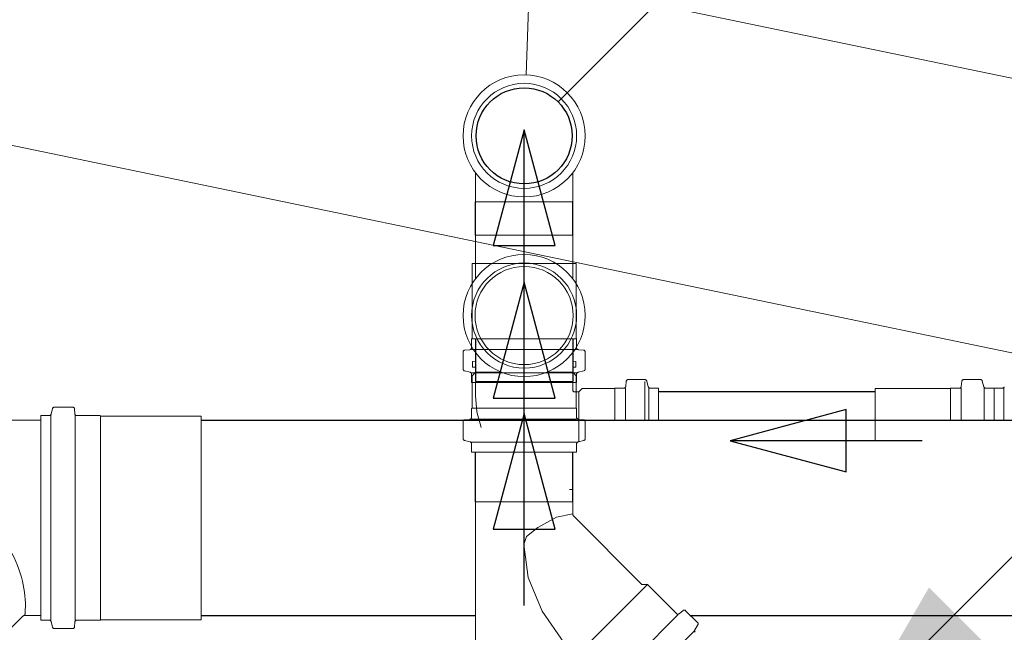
# Model space of a CAD drawing. Header units: millimetres. Extents: x 567 to 934, y -1 to 364.
# Tile 281 of 656: x 640.324 to 641.349, y 234.472 to 235.109. Entities that reach past the tile are written whole.
import ezdxf

# ---------------------------------------------------------------- set-up
doc = ezdxf.new("R2010")
doc.units = ezdxf.units.MM
doc.header["$MEASUREMENT"] = 0
doc.layers.add('ARQ FINA', color=8, linetype='Continuous')
for name, color, linetype, lineweight in [('CV-Condutos', 14, 'Continuous', 25), ('CV-Indicação coluna', 14, 'Continuous', 13), ('CV-Sentido conduto', 14, 'Continuous', 30), ('Simbolos', 14, 'Continuous', 20), ('Simbolos_int', 14, 'Continuous', 15), ('TQ-Condutos', 14, 'Continuous', 25)]:
    doc.layers.add(name, color=color, linetype=linetype, lineweight=lineweight)

msp = doc.modelspace()

# ---------------------------------------------------------------- hatches: boundary and pattern name
at = {"layer": 'CV-Condutos', "linetype": 'Continuous'}
msp.add_hatch(color=11, dxfattribs=at).paths.add_polyline_path([(641.1959, 234.3883), (641.3258, 234.4633), (641.2709, 234.5182)])

# ---------------------------------------------------------------- linework, layer by layer
at = {"layer": 'ARQ FINA', "lineweight": 5}
for p, q in [((642.0594, 234.9027), (634.8997, 236.3888)), ((692.2994, 224.4748), (634.8997, 236.3888)), ((638.9794, 235.2561), (641.7794, 234.6749))]:
    msp.add_line(p, q, dxfattribs=at)
at = {"layer": 'CV-Condutos'}
for p, q in [((640.7986, 234.8852), (640.7986, 234.9199)), ((640.9, 234.8852), (640.9, 234.9199)), ((640.7986, 234.7772), (640.7986, 234.7328)), ((640.9, 234.7772), (640.9, 234.7328)), ((641.2148, 234.7218), (640.9893, 234.7218)), ((640.7986, 234.6074), (640.7986, 234.6592)), ((640.9, 234.6074), (640.9, 234.6592))]:
    msp.add_line(p, q, dxfattribs=at)
for points in [[(640.8846, 235.0238), (641.1321, 235.2713)], [(641.4434, 234.6358), (641.1959, 234.3883)]]:
    msp.add_lwpolyline(points, dxfattribs=at)
msp.add_circle((640.8493, 234.9885), 0.05, dxfattribs=at)
at = {"layer": 'CV-Indicação coluna'}
msp.add_line((640.8649, 235.4349), (640.8515, 235.052), dxfattribs=at)
at = {"layer": 'CV-Sentido conduto'}
for p, q in [((640.8493, 234.9949), (640.8169, 234.8742)), ((640.8816, 234.8742), (640.8493, 234.9949)), ((640.8169, 234.8742), (640.8816, 234.8742)), ((640.8493, 234.8363), (640.8169, 234.7155)), ((640.8816, 234.7155), (640.8493, 234.8363)), ((640.8169, 234.7155), (640.8816, 234.7155)), ((641.1848, 234.7035), (641.064, 234.6711)), ((641.1848, 234.6388), (641.1848, 234.7035)), ((640.8493, 234.6995), (640.8169, 234.5788)), ((640.8816, 234.5788), (640.8493, 234.6995)), ((641.064, 234.6711), (641.1848, 234.6388)), ((640.8169, 234.5788), (640.8816, 234.5788))]:
    msp.add_line(p, q, dxfattribs=at)
for points in [[(640.8493, 234.7949), (640.8493, 234.9949)], [(640.8493, 234.6363), (640.8493, 234.8363)], [(640.8493, 234.4995), (640.8493, 234.6995)], [(641.264, 234.6711), (641.064, 234.6711)]]:
    msp.add_lwpolyline(points, dxfattribs=at)
at = {"layer": 'Simbolos'}
for p, q in [((640.7986, 234.9501), (640.7986, 234.9199)), ((640.9, 234.9501), (640.9, 234.9199)), ((640.7986, 234.8398), (640.7986, 234.8852)), ((640.9, 234.8398), (640.9, 234.8852)), ((640.795, 234.7776), (640.795, 234.8557)), ((640.9036, 234.7776), (640.9036, 234.8557)), ((640.7946, 234.7772), (640.795, 234.7776)), ((640.7946, 234.7678), (640.7946, 234.7772)), ((640.904, 234.7772), (640.9036, 234.7776)), ((640.904, 234.7678), (640.904, 234.7772)), ((640.7857, 234.7459), (640.7857, 234.7634)), ((640.7875, 234.7654), (640.7928, 234.7658)), ((640.7986, 234.763), (640.7986, 234.7328)), ((640.7986, 234.7423), (640.7986, 234.763)), ((640.9, 234.763), (640.9, 234.7328)), ((640.9, 234.7423), (640.9, 234.763)), ((640.9111, 234.7654), (640.9058, 234.7658)), ((640.9129, 234.7459), (640.9129, 234.7634)), ((640.7986, 234.7539), (640.7956, 234.7536)), ((640.7956, 234.7478), (640.7956, 234.7536)), ((640.9, 234.7539), (640.903, 234.7536)), ((640.903, 234.7478), (640.903, 234.7536)), ((640.7872, 234.7439), (640.7931, 234.7423)), ((640.795, 234.7387), (640.7986, 234.7423)), ((640.7986, 234.7475), (640.7956, 234.7478)), ((640.9, 234.7475), (640.903, 234.7478)), ((640.9036, 234.7387), (640.9, 234.7423)), ((640.9114, 234.7439), (640.9055, 234.7423)), ((640.7946, 234.7317), (640.7946, 234.7404)), ((640.904, 234.7317), (640.7946, 234.7317)), ((640.795, 234.7051), (640.795, 234.7387)), ((640.7986, 234.7182), (640.7986, 234.7317)), ((640.9, 234.7238), (640.9, 234.7317)), ((640.9036, 234.7051), (640.9036, 234.7387)), ((640.904, 234.7317), (640.904, 234.7404)), ((640.9556, 234.7329), (640.9551, 234.7276)), ((640.9751, 234.7347), (640.9576, 234.7347)), ((640.9751, 234.6923), (640.9751, 234.7327)), ((640.9771, 234.7332), (640.9786, 234.7273)), ((641.3051, 234.7329), (641.3046, 234.7276)), ((641.3246, 234.7347), (641.3071, 234.7347)), ((641.3265, 234.7332), (641.3281, 234.7273)), ((640.9062, 234.7218), (640.902, 234.7218)), ((640.9098, 234.7254), (640.9062, 234.7218)), ((640.9434, 234.7254), (640.9098, 234.7254)), ((640.9438, 234.7258), (640.9434, 234.7254)), ((640.9531, 234.7258), (640.9438, 234.7258)), ((640.9893, 234.7258), (640.9806, 234.7258)), ((640.9893, 234.6923), (640.9893, 234.7258)), ((641.2929, 234.7254), (641.2148, 234.7254)), ((641.2933, 234.7258), (641.2929, 234.7254)), ((641.3026, 234.7258), (641.2933, 234.7258)), ((641.3388, 234.7258), (641.3301, 234.7258)), ((641.3388, 234.6923), (641.3388, 234.7258)), ((641.3388, 234.7258), (641.3475, 234.7258)), ((641.3388, 234.7258), (641.3388, 234.6923)), ((640.3582, 234.7045), (640.3566, 234.6986)), ((640.3601, 234.706), (640.379, 234.706)), ((640.381, 234.7041), (640.3815, 234.699)), ((640.7946, 234.7047), (640.795, 234.7051)), ((640.7946, 234.6953), (640.7946, 234.7047)), ((640.904, 234.7047), (640.9036, 234.7051)), ((640.904, 234.6953), (640.904, 234.7047)), ((640.051, 234.6923), (640.3458, 234.6923)), ((640.3458, 234.4842), (640.3458, 234.6972)), ((640.3458, 234.6972), (640.3547, 234.6972)), ((640.3458, 234.4891), (640.3458, 234.6923)), ((640.3835, 234.6972), (640.4076, 234.6972)), ((640.4076, 234.6972), (640.4081, 234.6967)), ((640.4081, 234.6967), (640.5128, 234.6967)), ((640.7857, 234.6734), (640.7857, 234.6909)), ((640.7875, 234.6929), (640.7928, 234.6933)), ((640.9111, 234.6929), (640.9058, 234.6933)), ((640.9129, 234.6734), (640.9129, 234.6909)), ((640.7872, 234.6714), (640.7931, 234.6698)), ((640.9114, 234.6714), (640.9055, 234.6698)), ((640.7946, 234.6592), (640.7946, 234.6679)), ((640.904, 234.6592), (640.7946, 234.6592)), ((640.904, 234.6592), (640.904, 234.6679)), ((640.9, 234.6204), (640.8964, 234.6204)), ((640.7986, 234.4611), (640.7986, 234.6074)), ((640.7986, 234.6074), (640.9, 234.6074)), ((640.9, 234.5946), (640.9, 234.6074)), ((640.972, 234.5213), (640.9009, 234.5925)), ((640.9777, 234.5213), (640.9018, 234.4454)), ((640.9777, 234.5213), (640.972, 234.5213)), ((641.0081, 234.491), (640.9777, 234.5213)), ((640.1796, 234.3408), (640.327, 234.4882)), ((640.3291, 234.4891), (640.3458, 234.4891)), ((640.4076, 234.4842), (640.4081, 234.4847)), ((640.4081, 234.4847), (640.5128, 234.4847)), ((640.932, 234.4123), (641.0094, 234.4897)), ((641.0148, 234.4942), (641.0108, 234.4908)), ((641.0299, 234.4817), (641.0175, 234.4941)), ((640.3458, 234.4842), (640.3547, 234.4842)), ((640.3582, 234.4768), (640.3566, 234.4827)), ((640.3601, 234.4754), (640.379, 234.4754)), ((640.381, 234.4772), (640.3815, 234.4823)), ((640.3835, 234.4842), (640.4076, 234.4842)), ((641.0302, 234.4793), (641.0272, 234.474)), ((640.949, 234.3953), (641.0264, 234.4726))]:
    msp.add_line(p, q, dxfattribs=at)
for points in [[(640.7875, 234.7654), (640.7872, 234.7653), (640.7869, 234.7652), (640.7866, 234.7651), (640.7863, 234.7649), (640.7861, 234.7646), (640.7859, 234.7643), (640.7858, 234.764), (640.7857, 234.7637), (640.7857, 234.7634)], [(640.7928, 234.7659), (640.7931, 234.7659), (640.7934, 234.766), (640.7937, 234.7662), (640.7939, 234.7664), (640.7942, 234.7666), (640.7943, 234.7669), (640.7945, 234.7672), (640.7946, 234.7675), (640.7946, 234.7678)], [(640.904, 234.7678), (640.904, 234.7675), (640.9041, 234.7672), (640.9042, 234.7669), (640.9044, 234.7666), (640.9046, 234.7664), (640.9049, 234.7662), (640.9052, 234.766), (640.9055, 234.7659), (640.9058, 234.7659)], [(640.9129, 234.7634), (640.9129, 234.7637), (640.9128, 234.764), (640.9126, 234.7643), (640.9125, 234.7646), (640.9122, 234.7649), (640.912, 234.7651), (640.9117, 234.7652), (640.9114, 234.7653), (640.9111, 234.7654)], [(640.7857, 234.7459), (640.7857, 234.7456), (640.7858, 234.7453), (640.7859, 234.745), (640.786, 234.7448), (640.7862, 234.7445), (640.7864, 234.7443), (640.7866, 234.7442), (640.7869, 234.744), (640.7872, 234.7439)], [(640.7946, 234.7404), (640.7946, 234.7407), (640.7945, 234.741), (640.7944, 234.7413), (640.7942, 234.7415), (640.7941, 234.7417), (640.7939, 234.7419), (640.7936, 234.7421), (640.7934, 234.7422), (640.7931, 234.7423)], [(640.9055, 234.7423), (640.9052, 234.7422), (640.9049, 234.7421), (640.9047, 234.7419), (640.9045, 234.7417), (640.9043, 234.7415), (640.9042, 234.7413), (640.9041, 234.741), (640.904, 234.7407), (640.904, 234.7404)], [(640.9114, 234.7439), (640.9117, 234.744), (640.9119, 234.7442), (640.9122, 234.7443), (640.9124, 234.7445), (640.9125, 234.7448), (640.9127, 234.745), (640.9128, 234.7453), (640.9129, 234.7456), (640.9129, 234.7459)], [(640.9576, 234.7347), (640.9573, 234.7347), (640.957, 234.7346), (640.9566, 234.7345), (640.9564, 234.7343), (640.9561, 234.7341), (640.9559, 234.7338), (640.9558, 234.7335), (640.9557, 234.7332), (640.9556, 234.7329)], [(640.977, 234.7332), (640.977, 234.7335), (640.9768, 234.7338), (640.9766, 234.734), (640.9764, 234.7342), (640.9762, 234.7344), (640.976, 234.7345), (640.9757, 234.7346), (640.9754, 234.7347), (640.9751, 234.7347)], [(641.3071, 234.7347), (641.3068, 234.7347), (641.3064, 234.7346), (641.3061, 234.7345), (641.3059, 234.7343), (641.3056, 234.7341), (641.3054, 234.7338), (641.3052, 234.7335), (641.3051, 234.7332), (641.3051, 234.7329)], [(641.3265, 234.7332), (641.3264, 234.7335), (641.3263, 234.7338), (641.3261, 234.734), (641.3259, 234.7342), (641.3257, 234.7344), (641.3254, 234.7345), (641.3252, 234.7346), (641.3249, 234.7347), (641.3246, 234.7347)], [(640.9, 234.7238), (640.9, 234.7235), (640.9001, 234.7231), (640.9002, 234.7228), (640.9004, 234.7225), (640.9007, 234.7223), (640.901, 234.7221), (640.9013, 234.7219), (640.9016, 234.7218), (640.902, 234.7218)], [(640.9531, 234.7258), (640.9535, 234.7258), (640.9538, 234.7259), (640.9541, 234.726), (640.9544, 234.7262), (640.9546, 234.7264), (640.9548, 234.7267), (640.955, 234.727), (640.9551, 234.7273), (640.9551, 234.7276)], [(640.9786, 234.7273), (640.9787, 234.727), (640.9789, 234.7268), (640.979, 234.7265), (640.9792, 234.7263), (640.9795, 234.7261), (640.9797, 234.726), (640.98, 234.7259), (640.9803, 234.7258), (640.9806, 234.7258)], [(641.3026, 234.7258), (641.3029, 234.7258), (641.3033, 234.7259), (641.3036, 234.726), (641.3038, 234.7262), (641.3041, 234.7264), (641.3043, 234.7267), (641.3044, 234.727), (641.3046, 234.7273), (641.3046, 234.7276)], [(641.3281, 234.7273), (641.3282, 234.727), (641.3284, 234.7268), (641.3285, 234.7265), (641.3287, 234.7263), (641.329, 234.7261), (641.3292, 234.726), (641.3295, 234.7259), (641.3298, 234.7258), (641.3301, 234.7258)], [(641.3475, 234.7258), (641.3477, 234.7258), (641.348, 234.7259), (641.3483, 234.726), (641.3486, 234.7261), (641.3488, 234.7263), (641.349, 234.7265), (641.3492, 234.7268), (641.3493, 234.727), (641.3494, 234.7273)], [(640.7986, 234.7182), (640.8001, 234.7012), (640.8045, 234.6848)], [(640.3601, 234.706), (640.3598, 234.7059), (640.3596, 234.7059), (640.3593, 234.7058), (640.359, 234.7056), (640.3588, 234.7055), (640.3586, 234.7053), (640.3584, 234.705), (640.3583, 234.7048), (640.3582, 234.7045)], [(640.381, 234.7041), (640.381, 234.7045), (640.3809, 234.7048), (640.3807, 234.7051), (640.3805, 234.7053), (640.3803, 234.7055), (640.38, 234.7057), (640.3797, 234.7059), (640.3794, 234.7059), (640.379, 234.706)], [(640.3547, 234.6972), (640.355, 234.6972), (640.3553, 234.6973), (640.3555, 234.6974), (640.3558, 234.6975), (640.356, 234.6977), (640.3562, 234.6979), (640.3564, 234.6981), (640.3565, 234.6984), (640.3566, 234.6987)], [(640.3815, 234.699), (640.3815, 234.6987), (640.3816, 234.6984), (640.3818, 234.6981), (640.382, 234.6978), (640.3822, 234.6976), (640.3825, 234.6974), (640.3828, 234.6973), (640.3831, 234.6972), (640.3835, 234.6972)], [(640.7875, 234.6929), (640.7872, 234.6928), (640.7869, 234.6927), (640.7866, 234.6926), (640.7863, 234.6923), (640.7861, 234.6921), (640.7859, 234.6918), (640.7858, 234.6915), (640.7857, 234.6912), (640.7857, 234.6909)], [(640.7928, 234.6933), (640.7931, 234.6934), (640.7934, 234.6935), (640.7937, 234.6937), (640.7939, 234.6939), (640.7942, 234.6941), (640.7943, 234.6944), (640.7945, 234.6947), (640.7946, 234.695), (640.7946, 234.6953)], [(640.904, 234.6953), (640.904, 234.695), (640.9041, 234.6947), (640.9042, 234.6944), (640.9044, 234.6941), (640.9046, 234.6939), (640.9049, 234.6937), (640.9052, 234.6935), (640.9055, 234.6934), (640.9058, 234.6933)], [(640.9129, 234.6909), (640.9129, 234.6912), (640.9128, 234.6915), (640.9126, 234.6918), (640.9125, 234.6921), (640.9122, 234.6923), (640.912, 234.6926), (640.9117, 234.6927), (640.9114, 234.6928), (640.9111, 234.6929)], [(640.7857, 234.6734), (640.7857, 234.6731), (640.7858, 234.6728), (640.7859, 234.6725), (640.786, 234.6723), (640.7862, 234.672), (640.7864, 234.6718), (640.7866, 234.6717), (640.7869, 234.6715), (640.7872, 234.6714)], [(640.7946, 234.6679), (640.7946, 234.6682), (640.7945, 234.6685), (640.7944, 234.6687), (640.7942, 234.669), (640.7941, 234.6692), (640.7939, 234.6694), (640.7936, 234.6696), (640.7934, 234.6697), (640.7931, 234.6698)], [(640.9055, 234.6698), (640.9052, 234.6697), (640.9049, 234.6696), (640.9047, 234.6694), (640.9045, 234.6692), (640.9043, 234.669), (640.9042, 234.6687), (640.9041, 234.6685), (640.904, 234.6682), (640.904, 234.6679)], [(640.9114, 234.6714), (640.9117, 234.6715), (640.9119, 234.6717), (640.9122, 234.6718), (640.9124, 234.672), (640.9125, 234.6723), (640.9127, 234.6725), (640.9128, 234.6728), (640.9129, 234.6731), (640.9129, 234.6734)], [(640.9, 234.595), (640.883, 234.5915), (640.8634, 234.5807), (640.8518, 234.5712)], [(640.9, 234.5946), (640.9, 234.5944), (640.9, 234.5941), (640.9001, 234.5939), (640.9002, 234.5936), (640.9003, 234.5934), (640.9004, 234.5931), (640.9005, 234.5929), (640.9007, 234.5927), (640.9009, 234.5925)], [(640.8518, 234.5712), (640.8489, 234.5629), (640.8535, 234.5288), (640.868, 234.4937), (640.8908, 234.4611)], [(640.3268, 234.5247), (640.3257, 234.5289), (640.3244, 234.5331), (640.323, 234.5372), (640.3215, 234.5413), (640.3198, 234.5453), (640.318, 234.5493), (640.3161, 234.5532), (640.314, 234.5571), (640.3119, 234.5609)], [(640.3295, 234.4908), (640.3297, 234.4946), (640.3299, 234.4984), (640.3298, 234.5022), (640.3297, 234.506), (640.3294, 234.5097), (640.3289, 234.5135), (640.3284, 234.5173), (640.3276, 234.521), (640.3268, 234.5247)], [(641.0175, 234.4941), (641.0173, 234.4943), (641.017, 234.4945), (641.0167, 234.4946), (641.0163, 234.4947), (641.016, 234.4947), (641.0157, 234.4947), (641.0154, 234.4946), (641.0151, 234.4944), (641.0148, 234.4942)], [(640.3291, 234.4891), (640.3289, 234.4891), (640.3286, 234.489), (640.3284, 234.489), (640.3281, 234.4889), (640.3279, 234.4888), (640.3276, 234.4887), (640.3274, 234.4885), (640.3272, 234.4884), (640.327, 234.4882)], [(640.3291, 234.4891), (640.3292, 234.4893), (640.3292, 234.4894), (640.3292, 234.4896), (640.3293, 234.4898), (640.3293, 234.49), (640.3294, 234.4902), (640.3294, 234.4904), (640.3294, 234.4906), (640.3295, 234.4908)], [(641.0081, 234.491), (641.0083, 234.4908), (641.0086, 234.4906), (641.0089, 234.4905), (641.0092, 234.4904), (641.0096, 234.4904), (641.0099, 234.4904), (641.0102, 234.4905), (641.0105, 234.4907), (641.0108, 234.4909)], [(640.3566, 234.4827), (640.3565, 234.483), (640.3564, 234.4832), (640.3562, 234.4835), (640.356, 234.4837), (640.3558, 234.4838), (640.3555, 234.484), (640.3553, 234.4841), (640.355, 234.4841), (640.3547, 234.4842)], [(640.3582, 234.4769), (640.3583, 234.4766), (640.3584, 234.4763), (640.3586, 234.4761), (640.3588, 234.4759), (640.359, 234.4757), (640.3593, 234.4756), (640.3596, 234.4755), (640.3598, 234.4754), (640.3601, 234.4754)], [(640.379, 234.4754), (640.3794, 234.4754), (640.3797, 234.4755), (640.38, 234.4756), (640.3803, 234.4758), (640.3805, 234.476), (640.3807, 234.4763), (640.3809, 234.4766), (640.381, 234.4769), (640.381, 234.4772)], [(640.3835, 234.4842), (640.3831, 234.4841), (640.3828, 234.4841), (640.3825, 234.4839), (640.3822, 234.4837), (640.382, 234.4835), (640.3818, 234.4833), (640.3816, 234.483), (640.3815, 234.4827), (640.3815, 234.4823)], [(641.0302, 234.4793), (641.0304, 234.4796), (641.0304, 234.4798), (641.0305, 234.4801), (641.0305, 234.4804), (641.0305, 234.4807), (641.0304, 234.481), (641.0303, 234.4813), (641.0301, 234.4815), (641.0299, 234.4817)], [(641.0271, 234.474), (641.027, 234.4737), (641.0269, 234.4735), (641.0269, 234.4732), (641.0269, 234.4729), (641.0269, 234.4726), (641.027, 234.4723), (641.0271, 234.472), (641.0273, 234.4718), (641.0275, 234.4716)]]:
    msp.add_lwpolyline(points, dxfattribs=at)
for centre in [(640.8493, 234.9885), (640.8493, 234.8014), (640.8493, 234.8014)]:
    msp.add_circle(centre, 0.0636, dxfattribs=at)
at = {"layer": 'Simbolos_int'}
for p, q in [((640.7986, 234.9199), (640.9, 234.9199)), ((640.9, 234.8852), (640.7986, 234.8852)), ((640.9036, 234.8557), (640.795, 234.8557)), ((640.904, 234.7772), (640.7946, 234.7772)), ((640.904, 234.766), (640.7946, 234.766)), ((640.904, 234.7419), (640.7946, 234.7419)), ((640.7986, 234.7423), (640.8258, 234.7423)), ((640.9, 234.7423), (640.8728, 234.7423)), ((640.7986, 234.7328), (640.9, 234.7328)), ((640.9, 234.7317), (640.7986, 234.7317)), ((640.9062, 234.67), (640.9062, 234.7218)), ((640.9438, 234.6923), (640.9438, 234.7258)), ((640.955, 234.6923), (640.955, 234.7258)), ((640.979, 234.6923), (640.979, 234.7258)), ((641.2148, 234.7254), (641.2148, 234.6711)), ((641.2933, 234.7258), (641.2933, 234.6923)), ((641.3045, 234.7258), (641.3045, 234.6923)), ((641.3285, 234.7258), (641.3285, 234.6923)), ((641.349, 234.6923), (641.349, 234.7258)), ((640.9036, 234.7051), (640.795, 234.7051)), ((640.3562, 234.4842), (640.3562, 234.6972)), ((640.3817, 234.4842), (640.3817, 234.6972)), ((640.4081, 234.4847), (640.4081, 234.6967)), ((640.5128, 234.4847), (640.5128, 234.6967)), ((640.904, 234.6935), (640.7946, 234.6935)), ((640.904, 234.6694), (640.7946, 234.6694))]:
    msp.add_line(p, q, dxfattribs=at)
for centre, radius in [((640.8493, 234.9885), 0.0547), ((640.8493, 234.8014), 0.0547), ((640.8493, 234.8014), 0.0511)]:
    msp.add_circle(centre, radius, dxfattribs=at)
at = {"layer": 'TQ-Condutos'}
for p, q in [((640.5128, 234.6923), (641.456, 234.6923)), ((640.5128, 234.4891), (640.7986, 234.4891)), ((641.0225, 234.4891), (641.456, 234.4891))]:
    msp.add_line(p, q, dxfattribs=at)

doc.saveas('drawing.dxf')
